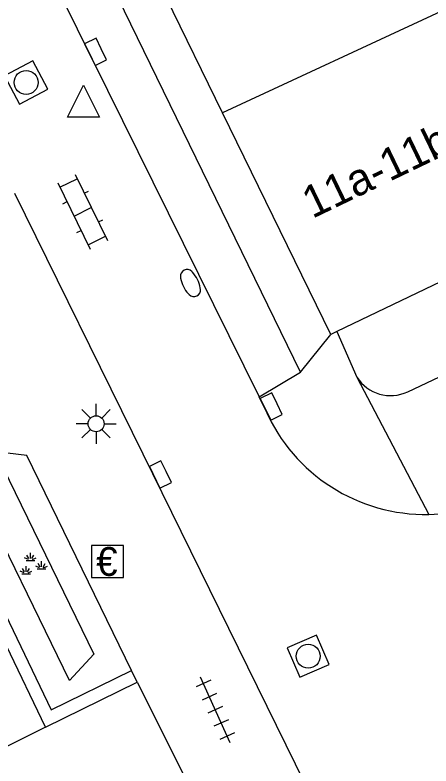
# Model space of a CAD drawing. Extents: x 132998 to 136004, y 396998 to 398512.
# Drawn here: x 134920.8 to 134933.79, y 397049.07 to 397072.53 of the extents above; entities that cross this region are included whole.
import ezdxf

# ---------------------------------------------------------------- set-up
doc = ezdxf.new("R2010")
doc.units = 0
for name, color, linetype in [('gg-anno-huisnummerreeks BGT', 7, 'Continuous'), ('gg-bbg-hoofdgebouw', 7, 'Continuous'), ('gg-bbg-tussenscheiding', 7, 'Continuous'), ('gg-knt-verharding', 7, 'Continuous'), ('gg-knt-verharding nz', 7, 'Continuous'), ('gt-grn-groengrens', 7, 'Continuous'), ('gt-grn-weggrens', 7, 'Continuous'), ('gt-symb-betaalautomaat', 7, 'Continuous'), ('gt-symb-brandkraan', 7, 'Continuous'), ('gt-symb-groenvak', 7, 'Continuous'), ('gt-symb-klinker verharding', 7, 'Continuous'), ('gt-symb-kolk', 7, 'Continuous'), ('gt-symb-lichtmast', 7, 'Continuous'), ('gt-symb-rioolschacht', 7, 'Continuous'), ('gt-symb-tegel verharding', 7, 'Continuous'), ('gt-symb-waterafsluiter', 7, 'Continuous')]:
    doc.layers.add(name, color=color, linetype=linetype)

# ---------------------------------------------------------------- blocks, each defined once
blk = doc.blocks.new('gt0-KOLK')
at = {"layer": 'gt-symb-kolk'}
blk.add_lwpolyline([(0, 0), (0.375, 0), (0.375, 0.4), (-0.375, 0.4), (-0.375, 0), (0, 0)], dxfattribs=at)
blk = doc.blocks.new('gt0-TEG1')
at = {"layer": 'gt-symb-tegel verharding'}
for p, q in [((-0.9, -0.25), (-0.9, 0.25)), ((-0.45, -0.25), (-0.45, 0.25)), ((0, -0.25), (0, 0.25)), ((0.45, -0.25), (0.45, 0.25)), ((0.9, -0.25), (0.9, 0.25)), ((-1.125, 0), (1.125, 0))]:
    blk.add_line(p, q, dxfattribs=at)
blk = doc.blocks.new('gt0-RS')
at = {"layer": 'gt-symb-rioolschacht'}
blk.add_lwpolyline([(-0.5, -0.5), (0.5, -0.5), (0.5, 0.5), (-0.5, 0.5)], close=True, dxfattribs=at)
blk.add_circle((0, 0), 0.375, dxfattribs=at)
blk = doc.blocks.new('gt0-KL1')
at = {"layer": 'gt-symb-klinker verharding'}
for p, q in [((-1.15, 0.3), (1.15, 0.3)), ((-1, -0.3), (-1, 0.3)), ((-0.5, 0.3), (-0.5, 0.45)), ((0, -0.3), (0, 0.3)), ((0.5, 0.3), (0.5, 0.45)), ((1, -0.3), (1, 0.3)), ((-1.15, -0.3), (1.15, -0.3)), ((-0.5, -0.45), (-0.5, -0.3)), ((0.5, -0.45), (0.5, -0.3))]:
    blk.add_line(p, q, dxfattribs=at)
blk = doc.blocks.new('gt0-WAFSL')
at = {"layer": 'gt-symb-waterafsluiter'}
for p, q in [((-0.5, -0.333), (0, 0.667)), ((0, 0.667), (0.5, -0.333)), ((0.5, -0.333), (-0.5, -0.333))]:
    blk.add_line(p, q, dxfattribs=at)
blk = doc.blocks.new('gt0-LMAST')
at = {"layer": 'gt-symb-lichtmast'}
for p, q in [((-0.005, 0.246), (-0.005, 0.621)), ((-0.182, 0.173), (-0.447, 0.438)), ((0.172, 0.173), (0.437, 0.438)), ((-0.255, -0.004), (-0.63, -0.004)), ((-0.182, -0.181), (-0.447, -0.446)), ((0.437, -0.446), (0.172, -0.181)), ((0.245, -0.004), (0.62, -0.004)), ((-0.005, -0.254), (-0.005, -0.629))]:
    blk.add_line(p, q, dxfattribs=at)
blk.add_circle((-0.005, -0.004), 0.25, dxfattribs=at)
blk = doc.blocks.new('gt0-BR')
at = {"layer": 'gt-symb-brandkraan'}
for centre, radius, start, end in [((0, -0.691), 0.938, 73.108, 106.892), ((-0.244, 0), 0.206, 107.5669, 252.4331), ((0.599, -2.664), 3, 106.892, 107.5669), ((-0.599, -2.664), 3, 72.4331, 73.108), ((0.244, 0), 0.206, 287.567, 72.4331), ((0.599, 2.664), 3, 252.4331, 253.108), ((0, 0.691), 0.938, 253.108, 286.8921), ((-0.599, 2.664), 3, 286.8921, 287.567)]:
    blk.add_arc(centre, radius, start, end, dxfattribs=at)
blk = doc.blocks.new('gt0-GRVAK')
at = {"layer": 'gt-symb-groenvak'}
for p, q in [((-0.11, 0.189), (-0.228, 0.24)), ((-0.091, 0.211), (-0.156, 0.322)), ((-0.047, 0.214), (-0.047, 0.393)), ((-0.004, 0.211), (0.061, 0.322)), ((0.015, 0.189), (0.133, 0.24)), ((-0.182, 0.153), (0.088, 0.153)), ((0.262, -0.052), (0.197, 0.059)), ((0.305, -0.049), (0.305, 0.13)), ((0.349, -0.052), (0.414, 0.059)), ((-0.245, -0.228), (-0.363, -0.177)), ((-0.226, -0.206), (-0.291, -0.095)), ((-0.183, -0.203), (-0.183, -0.024)), ((-0.139, -0.206), (-0.074, -0.095)), ((-0.12, -0.228), (-0.002, -0.177)), ((0.243, -0.074), (0.125, -0.023)), ((0.17, -0.11), (0.441, -0.11)), ((0.368, -0.074), (0.486, -0.023)), ((-0.318, -0.264), (-0.047, -0.264))]:
    blk.add_line(p, q, dxfattribs=at)
blk = doc.blocks.new('gt0-BA')
at = {"layer": 'gt-symb-betaalautomaat'}
blk.add_lwpolyline([(-0.498, -0.507), (0.502, -0.507), (0.502, 0.493), (-0.498, 0.493)], close=True, dxfattribs=at)
blk.add_text('€', height=0.9, dxfattribs=at).set_placement((-0.357, -0.457))

msp = doc.modelspace()

# ---------------------------------------------------------------- linework, layer by layer
at = {"layer": 'gg-bbg-hoofdgebouw'}
for p, q in [((134927.281, 397069.466), (134925.22, 397073.686)), ((134930.66, 397062.55), (134927.281, 397069.466)), ((134939.752, 397066.92), (134930.855, 397062.644)), ((134930.855, 397062.644), (134930.66, 397062.55))]:
    msp.add_line(p, q, dxfattribs=at)
at = {"layer": 'gg-bbg-tussenscheiding'}
msp.add_line((134934.103, 397072.635), (134927.281, 397069.466), dxfattribs=at)
at = {"layer": 'gg-knt-verharding'}
for p, q in [((134929.718, 397061.374), (134922.446, 397076.281)), ((134924.797, 397058.808), (134920.795, 397066.947)), ((134930.855, 397062.644), (134931.476, 397061.213)), ((134928.42, 397060.595), (134929.718, 397061.374)), ((134928.62, 397060.19), (134928.42, 397060.595)), ((134935.851, 397036.332), (134924.797, 397058.808)), ((134924.617, 397051.687), (134924.442, 397052.047)), ((134921.746, 397050.282), (134924.617, 397051.687)), ((134921.746, 397050.282), (134919.973, 397049.391))]:
    msp.add_line(p, q, dxfattribs=at)
for points in [[(134933.065, 397060.757), (134957.787, 397072.473), (134956.53, 397074.984)], [(134924.442, 397052.047), (134921.167, 397058.77), (134917.805, 397059.175)], [(134921.746, 397050.282), (134919.299, 397055.364), (134919.233, 397055.339)]]:
    msp.add_lwpolyline(points, dxfattribs=at)
for centre, radius, start, end in [((134932.529, 397061.887), 1.25, 212.6016, 295.3743), ((134933.626, 397062.392), 5.469, 203.7424, 271.0586), ((134933.626, 397062.392), 5.469, 271.0542, 299.0264)]:
    msp.add_arc(centre, radius, start, end, dxfattribs=at)
at = {"layer": 'gg-knt-verharding nz'}
msp.add_line((134921.047, 397075.545), (134928.42, 397060.595), dxfattribs=at)
at = {"layer": 'gt-grn-groengrens'}
for points in [[(134917.805, 397059.175), (134919.416, 397055.875), (134919.476, 397055.904), (134919.658, 397055.54), (134921.93, 397050.822), (134924.442, 397052.047)], [(134919.486, 397057.92), (134920.426, 397058.379), (134923.264, 397052.557), (134922.5, 397051.738), (134919.486, 397057.92)]]:
    msp.add_lwpolyline(points, dxfattribs=at)
at = {"layer": 'gt-grn-weggrens'}
for p, q in [((134929.718, 397061.374), (134930.66, 397062.55)), ((134931.476, 397061.213), (134933.727, 397056.924)), ((134924.617, 397051.687), (134926.044, 397048.845))]:
    msp.add_line(p, q, dxfattribs=at)

# ---------------------------------------------------------------- block references
at = {"layer": 'gt-symb-betaalautomaat'}
msp.add_blockref('gt0-BA', (134923.69, 397055.462), dxfattribs=at)
at = {"layer": 'gt-symb-brandkraan', "rotation": -63.76806006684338}
msp.add_blockref('gt0-BR', (134926.278, 397064.153), dxfattribs=at)
at = {"layer": 'gt-symb-groenvak'}
msp.add_blockref('gt0-GRVAK', (134921.325, 397055.333), dxfattribs=at)
at = {"layer": 'gt-symb-klinker verharding', "rotation": -63.81947848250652}
msp.add_blockref('gt0-KL1', (134922.913, 397066.38), dxfattribs=at)
at = {"layer": 'gt-symb-kolk'}
for p, rotation in [((134923.493, 397071.467), 115.92418551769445), ((134928.982, 397060.384), 115.92418551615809), ((134925.518, 397058.261), 115.92418551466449)]:
    msp.add_blockref('gt0-KOLK', p, dxfattribs=dict(at, rotation=rotation))
at = {"layer": 'gt-symb-lichtmast'}
msp.add_blockref('gt0-LMAST', (134923.337, 397059.762), dxfattribs=at)
at = {"layer": 'gt-symb-rioolschacht'}
for p, rotation in [((134921.145, 397070.42), 117.84662218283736), ((134929.957, 397052.496), -66.8465716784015)]:
    msp.add_blockref('gt0-RS', p, dxfattribs=dict(at, rotation=rotation))
at = {"layer": 'gt-symb-tegel verharding', "rotation": 114.25908445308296}
msp.add_blockref('gt0-TEG1', (134927.052, 397050.82), dxfattribs=at)
at = {"layer": 'gt-symb-waterafsluiter'}
msp.add_blockref('gt0-WAFSL', (134922.938, 397069.671), dxfattribs=at)

# ---------------------------------------------------------------- texts
at = {"layer": 'gg-anno-huisnummerreeks BGT'}
msp.add_text('11a-11b', height=1, rotation=25.7, dxfattribs=at).set_placement((134930.083, 397066.154))

doc.saveas('drawing.dxf')
